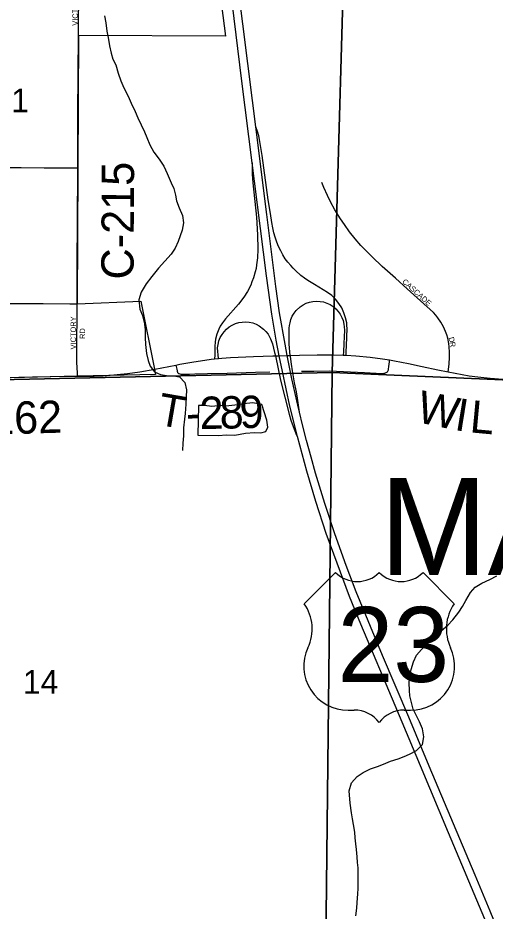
# Model space of a CAD drawing. Extents: x 1584893 to 1934202, y 663575 to 1091909.
# Drawn here: x 1800974 to 1805405, y 948170 to 956462 of the extents above; entities that cross this region are included whole.
import ezdxf

# ---------------------------------------------------------------- set-up
doc = ezdxf.new("R2010")
doc.units = 0
for name, color, linetype in [('GM_X_City_Street', 7, 'Continuous'), ('GM_X_City_Street_Text', 7, 'Continuous'), ('GM_X_Corporation', 7, 'Continuous'), ('GM_X_County_Road', 7, 'Continuous'), ('GM_X_County_Road_Text', 7, 'Continuous'), ('GM_X_Interchange_Ramps', 7, 'Continuous'), ('GM_X_Minor_Lake', 7, 'Continuous'), ('GM_X_Minor_River', 7, 'Continuous'), ('GM_X_Section', 7, 'Continuous'), ('GM_X_Section_Text', 7, 'Continuous'), ('GM_X_Township_Road', 7, 'Continuous'), ('GM_X_Township_Road_Text', 7, 'Continuous'), ('GM_X_Township_Subdivision', 7, 'Continuous'), ('GM_X_Township_Subdivision_Text', 7, 'Continuous'), ('GM_X_Township_Text', 7, 'Continuous'), ('GM_X_US_Location', 7, 'Continuous'), ('GM_X_US_Route', 7, 'Continuous'), ('GM_X_US_Shield', 7, 'Continuous')]:
    doc.layers.add(name, color=color, linetype=linetype)

msp = doc.modelspace()

# ---------------------------------------------------------------- linework, layer by layer
at = {"layer": 'GM_X_City_Street'}
for points in [[(1801537.6, 956297.4), (1801539.4, 956764.3)], [(1799906.1, 955080.6), (1799939.8, 955080.5), (1800578.7, 955077.7), (1800824.4, 955074), (1801004.7, 955073.2), (1801217.6, 955070.1), (1801496.1, 955070.5), (1801531.2, 955070.6)], [(1799965.3, 953813), (1800095.1, 953811.6), (1800390.2, 953813.3), (1800685.4, 953812.3), (1800914.9, 953811.7), (1801210, 953810), (1801456.1, 953809.1), (1801522.9, 953806.3)], [(1801528.7, 953135.9), (1801527, 953165.8), (1801521.3, 953263.1), (1801520.2, 953344.3), (1801522.9, 953806.3)]]:
    msp.add_lwpolyline(points, dxfattribs=at)
at = {"layer": 'GM_X_Corporation'}
msp.add_lwpolyline([(1802722.4, 957686.2), (1802902.8, 956292.7), (1801537.6, 956297.4), (1801531.2, 955070.6), (1801522.9, 953806.3), (1802116.9, 953831.3), (1802243.3, 953201), (1802253.2, 953151.3), (1801528.7, 953135.9), (1799919.6, 953097.4)], dxfattribs=at)
at = {"layer": 'GM_X_County_Road'}
for points in [[(1801531.2, 955070.6), (1801531.6, 955127.6), (1801531.8, 955405.6), (1801531.5, 955569.3), (1801534.9, 955945.5), (1801537.6, 956297.4)], [(1801522.9, 953806.3), (1801523.6, 954064.3), (1801528.1, 954685.9), (1801530.4, 954931.3), (1801531.2, 955070.6)], [(1802441.3, 953239.3), (1802441.3, 953239.3), (1802477.4, 953246.3), (1802590.6, 953266), (1802769.1, 953292.6), (1802800.9, 953296.5)], [(1802800.9, 953296.5), (1802835.6, 953300.7)], [(1802835.6, 953300.7), (1802867, 953304.5), (1802948.9, 953310.6), (1803162, 953319.6), (1803342.5, 953324.8), (1803364.7, 953325.4), (1803400.9, 953326.3), (1803475.8, 953328.1), (1803503.1, 953328.8), (1803588.4, 953330.9), (1803752.5, 953334.2), (1803900.2, 953333.9), (1803994.7, 953331.1)], [(1803994.7, 953331.1), (1803994.7, 953331.1), (1804015.1, 953330.4), (1804021.8, 953330)], [(1804021.8, 953330), (1804113.4, 953323.9), (1804244.2, 953311.4), (1804358.3, 953297.2), (1804424.8, 953286.8)], [(1802246.3, 953201.6), (1802246.3, 953201.6), (1802441.3, 953239.3)], [(1804424.8, 953286.8), (1804471.9, 953279.5), (1804601, 953255.3), (1804729.3, 953227.2), (1804873.2, 953194.8), (1804970.6, 953175.3)], [(1799919.6, 953097.4), (1799944.7, 953098.2), (1800469.5, 953113.1), (1801109.1, 953130.1), (1801437.2, 953135.2), (1801528.7, 953135.9)], [(1801528.7, 953135.9), (1801683.1, 953137), (1801764.9, 953140.6), (1801895.6, 953150.7), (1801993.2, 953161.6), (1802106.8, 953177.9), (1802246.3, 953201.6)], [(1804970.6, 953175.3), (1805034, 953162.6), (1805163.1, 953140.3), (1805244.2, 953129.1), (1805358.2, 953117), (1805554.3, 953101.6), (1805685.2, 953095.5), (1805957.7, 953085.3)]]:
    msp.add_lwpolyline(points, dxfattribs=at)
at = {"layer": 'GM_X_Interchange_Ramps'}
for points in [[(1804021.8, 953330), (1804022.7, 953365.3), (1804024, 953417.7), (1804030.8, 953581.5), (1804029.9, 953602.5), (1804027.1, 953630.5), (1804017.2, 953678.6), (1804001.7, 953725.3), (1803981.2, 953769.9), (1803955.5, 953811.9), (1803924.6, 953850), (1803888.9, 953883.7), (1803849.4, 953912.9), (1803728.1, 953986.9), (1803667.4, 954023.9), (1803634.9, 954046.7), (1803601.2, 954072.1), (1803552.1, 954115.6), (1803529.1, 954139.1), (1803507.1, 954163.3), (1803480.7, 954193.7), (1803457.3, 954226), (1803433.9, 954262.8), (1803414.4, 954298.9), (1803400.5, 954327.9), (1803387.6, 954356.3), (1803375.7, 954388.6), (1803362, 954427), (1803351.7, 954466.9), (1803340.3, 954512.2), (1803331, 954563), (1803318.6, 954645.2), (1803299.2, 954773.8), (1803240.9, 955185.3), (1803221.8, 955315.1), (1803212, 955367.5), (1803203.1, 955397), (1803183, 955449.3)], [(1803149.6, 955116.9), (1803150.5, 955012.7), (1803156.2, 954930.4), (1803189.3, 954610.9), (1803198.9, 954447.4), (1803201.1, 954316.4), (1803198.1, 954234.6), (1803191.1, 954169.5), (1803185.5, 954135.7), (1803178.7, 954105.3), (1803162.2, 954050), (1803147.8, 954010.6), (1803136.3, 953981.7), (1803106.3, 953923.4), (1803071.3, 953868.1), (1803021.6, 953803.1), (1802902.8, 953667.7), (1802874.9, 953632.8), (1802852.7, 953598.8), (1802839.8, 953572.3), (1802821.2, 953526.9), (1802809.1, 953479.4), (1802804.8, 953450.7), (1802803.2, 953415.6), (1802802.4, 953382.8), (1802801.5, 953332.1), (1802800.9, 953296.5)], [(1803588.9, 952802.6), (1803570, 952930.8), (1803560.6, 952990.4), (1803543.8, 953075.6), (1803523.8, 953184.7), (1803513.7, 953247.6), (1803503.9, 953319.7), (1803503.1, 953328.8), (1803494.3, 953434), (1803491.7, 953515.8), (1803492.5, 953548.9), (1803493.9, 953581.4), (1803497, 953607.3), (1803500.8, 953630), (1803509.3, 953661.6), (1803521.9, 953691.8), (1803538.6, 953719.9), (1803558.9, 953745.6), (1803594.8, 953779.3), (1803621.8, 953797.9), (1803650.9, 953812.9), (1803681.8, 953823.6), (1803713.9, 953830.1), (1803746.6, 953832.4), (1803779.4, 953830.8), (1803811.7, 953825.1), (1803842.9, 953815.2), (1803872.5, 953801.3), (1803900, 953783.4), (1803924.9, 953762.1), (1803946.9, 953737.8), (1803965.9, 953711), (1803981.4, 953682.1), (1803993, 953651.6), (1804000.7, 953619.8), (1804004.8, 953595.2), (1804006.5, 953562.4), (1804000.8, 953439.8), (1803996.5, 953363.6), (1803994.7, 953331.1)], [(1802835.6, 953300.7), (1802832.7, 953334.3), (1802829.9, 953366.4), (1802828.6, 953399.1), (1802832.5, 953431.6), (1802840.8, 953463.2), (1802853.2, 953493.6), (1802869.3, 953522.1), (1802888.7, 953548.4), (1802911.3, 953572.2), (1802936.6, 953593), (1802964.2, 953610.5), (1802994, 953624), (1803025.3, 953633.6), (1803057.6, 953639), (1803090.4, 953640.2), (1803123, 953637.2), (1803154.9, 953629.9), (1803185.5, 953618.4), (1803214.4, 953603.1), (1803253.8, 953573.8), (1803276.8, 953550.6), (1803297, 953524.8), (1803320.9, 953482.1), (1803338.3, 953436.2), (1803358, 953356.7), (1803364.7, 953325.4), (1803413.4, 953100.5), (1803492.4, 952782.7), (1803508.9, 952727), (1803528.9, 952668.5), (1803560.7, 952587.7), (1803563.8, 952582.7), (1803566, 952579.5), (1803569.4, 952576.7)]]:
    msp.add_lwpolyline(points, dxfattribs=at)
at = {"layer": 'GM_X_Minor_Lake'}
for points in [[(1802644.5, 952587.3), (1802834.7, 952586.6), (1802910.7, 952592.3), (1802988.8, 952588), (1803086.9, 952607.6), (1803171, 952613.3), (1803231, 952611.1), (1803275.1, 952622.9), (1803293.3, 952662.8), (1803285.5, 952728.9), (1803238.1, 952873.2), (1803156.1, 952889.5), (1803070, 952879.8), (1802989.8, 952866.1), (1802905.7, 952858.5), (1802857.7, 952864.6), (1802773.6, 952855), (1802705.6, 952863.2), (1802651.6, 952865.4)], [(1802651.6, 952865.4), (1802644.5, 952587.3)]]:
    msp.add_lwpolyline(points, dxfattribs=at)
at = {"layer": 'GM_X_Minor_River'}
for points in [[(1801777.2, 956481.5), (1801790.3, 956415.2), (1801801.3, 956339.1), (1801812.4, 956278.9), (1801825.4, 956202.7), (1801840.4, 956134.4), (1801855.6, 956078.2), (1801882.9, 956025.8), (1801903.8, 955949.4), (1801928.8, 955877), (1801957.9, 955812.6), (1801998.8, 955734), (1802025.9, 955669.6), (1802062.9, 955593), (1802088, 955534.7), (1802119.1, 955468.2), (1802148.2, 955405.8), (1802171.5, 955351.4), (1802200.5, 955283), (1802237.6, 955216.4), (1802284.7, 955149.7), (1802327.8, 955087.1), (1802358.8, 955018.6), (1802397.6, 954930.1), (1802420.9, 954879.7), (1802436, 954815.5), (1802445.3, 954765.3), (1802472.4, 954698.9), (1802501.4, 954626.5), (1802512.4, 954560.3), (1802499.5, 954490.4), (1802462, 954384.9), (1802433.1, 954323.2), (1802396.4, 954269.7), (1802337.4, 954202.5), (1802280.5, 954139.2), (1802217.5, 954062), (1802166.5, 953992.7), (1802117.4, 953915.3), (1802096.4, 953845.6), (1802107.2, 953759.4), (1802130.4, 953699), (1802145.6, 953640.8), (1802154.5, 953566.6), (1802155.6, 953496.6), (1802158.6, 953430.5), (1802167.5, 953346.3), (1802182.6, 953282.1), (1802201.8, 953227.8), (1802241.1, 953177.2), (1802296.7, 953150.4), (1802354.6, 953141.6), (1802422.6, 953138.7), (1802474.5, 953130), (1802523.7, 953077.3), (1802538.8, 953009), (1802537.9, 952945), (1802534.9, 952875), (1802527.7, 952791.1), (1802521, 952737.1), (1802511.9, 952657.2), (1802510.8, 952581.2), (1802505.9, 952515.2), (1802502.9, 952445.2)], [(1804112.5, 948127), (1804120.8, 948197.1), (1804125, 948251.1), (1804129.3, 948329.1), (1804133.5, 948379.1), (1804134, 948507.2), (1804132.3, 948571.2), (1804128.4, 948621.3), (1804124.6, 948673.3), (1804118.9, 948741.4), (1804113.1, 948793.4), (1804107.3, 948851.5), (1804101.5, 948903.5), (1804091.8, 948973.6), (1804079.9, 949025.7), (1804070.2, 949081.8), (1804058.5, 949171.9), (1804050.9, 949288), (1804073.2, 949361.9), (1804123.5, 949419.8), (1804179.7, 949457.6), (1804247.9, 949491.3), (1804312, 949513.1), (1804370.1, 949534.9), (1804432.3, 949562.7), (1804504.4, 949582.4), (1804560.5, 949604.2), (1804610.6, 949626), (1804676.8, 949661.8), (1804731.1, 949717.6), (1804743.4, 949789.6), (1804729.6, 949861.7), (1804703.9, 949925.8), (1804678, 949975.9), (1804644.3, 950046.1), (1804628.5, 950108.2), (1804614.7, 950168.3), (1804608.9, 950218.4), (1804607.2, 950290.4), (1804613.4, 950356.4), (1804625.7, 950414.4), (1804645.9, 950484.4), (1804674.2, 950546.3), (1804722.4, 950600.2), (1804786.8, 950665.9), (1804841, 950715.8), (1804905.2, 950771.5), (1804965.5, 950823.3), (1805011.7, 950875.2), (1805068, 950945), (1805102.3, 950998.9), (1805132.5, 951052.8), (1805176.8, 951126.7), (1805221, 951178.6), (1805281.2, 951214.4), (1805355.4, 951248.1), (1805421.6, 951281.9)]]:
    msp.add_lwpolyline(points, dxfattribs=at)
at = {"layer": 'GM_X_Section'}
for points in [[(1804044, 958469.8), (1809339.6, 958558.9), (1809279, 953181.1), (1809287.5, 952939), (1803891.8, 953170.2)], [(1798586, 958327.6), (1804044, 958469.8), (1803891.8, 953170.2), (1798546, 953053.1)], [(1798546, 953053.1), (1803891.8, 953170.2), (1803831.3, 947571.5), (1798501.2, 947724.3)], [(1803891.8, 953170.2), (1809287.5, 952939), (1809214, 947834.3), (1809209.1, 947678.4), (1803831.3, 947571.5)]]:
    msp.add_lwpolyline(points, close=True, dxfattribs=at)
at = {"layer": 'GM_X_Township_Road'}
for points in [[(1802441.3, 953239.3), (1802448.6, 953202.7), (1802451.9, 953186.4), (1802454, 953179), (1802455.6, 953175), (1802457.3, 953171), (1802460.2, 953167), (1802463.1, 953164), (1802465.8, 953161.9), (1802467.4, 953160.9)], [(1804414.3, 953197.7), (1804415.2, 953202.6), (1804418.6, 953225.5), (1804423.1, 953270.3), (1804424.8, 953286.8)], [(1802467.4, 953160.9), (1802469.2, 953159.8), (1802477.2, 953157.1), (1802485.8, 953156), (1802502.4, 953154.9), (1802531.3, 953155.2), (1802568.1, 953155.7), (1802618.1, 953158), (1802734, 953161), (1802915.9, 953164.9), (1803180.4, 953171.8), (1803312.7, 953176.6)], [(1803607.3, 953183.1), (1803721.1, 953184.1), (1803867.4, 953184.3), (1803997.3, 953180.8), (1804192.2, 953171.4), (1804354.7, 953162.3), (1804371, 953162.8), (1804380.5, 953164.2), (1804386.7, 953166.2), (1804393.5, 953169.8), (1804400.3, 953174.3), (1804404.8, 953177.8), (1804408.5, 953182.9), (1804411.1, 953187.7), (1804413.8, 953194.6), (1804414.3, 953197.7)]]:
    msp.add_lwpolyline(points, dxfattribs=at)
at = {"layer": 'GM_X_Township_Subdivision'}
msp.add_lwpolyline([(1804970.6, 953175.3), (1804972.9, 953199.6), (1804977.9, 953251.6), (1804981.4, 953310.5), (1804982.4, 953359.3), (1804979.9, 953408), (1804975.3, 953440.1), (1804965.3, 953487.8), (1804956.4, 953519), (1804945.2, 953549.4), (1804925.1, 953593.9), (1804901.5, 953636.5), (1804874.4, 953677.1), (1804854.5, 953702.6), (1804832.4, 953726.3), (1804711.4, 953836.4), (1804589.9, 953946.6), (1804480.5, 954045.5), (1804357.8, 954154.4), (1804262.1, 954244.2), (1804203.7, 954302), (1804158.7, 954349.9), (1804105, 954412.1), (1804053.9, 954476.4), (1804005.3, 954542.7), (1803968.7, 954597.3), (1803917.7, 954681.7), (1803877.7, 954753.5), (1803848.3, 954812.3), (1803814.9, 954887.4), (1803796.5, 954933.1)], dxfattribs=at)
at = {"layer": 'GM_X_US_Route'}
for points in [[(1805358.6, 948170.4), (1805219, 948502.4), (1804794.1, 949516), (1804603.8, 949969.9), (1804360.9, 950544.1), (1804115.5, 951135), (1804021, 951380.1), (1803916.7, 951673.9), (1803824, 951954.5), (1803738.4, 952237.2), (1803697.9, 952383.6), (1803655.3, 952537.8), (1803618, 952684), (1803588.9, 952802.6), (1803579.7, 952840.3), (1803518.8, 953112.6), (1803475.8, 953328.1), (1803454.6, 953434.5), (1803404.1, 953725.6), (1803368.6, 953969.2), (1803285.3, 954636.7), (1803183, 955449.3), (1803152.1, 955694.8), (1803018.1, 956752.7)], [(1805310.3, 948096.6), (1804973.6, 948898.2), (1804711.8, 949517.8), (1804478.4, 950078.2), (1804157.7, 950833.3), (1804053.5, 951091.9), (1803937.3, 951398.7), (1803837.7, 951676.6), (1803740.2, 951972.5), (1803655.9, 952255.4), (1803569.4, 952576.7), (1803500, 952858.9), (1803429.6, 953179.2), (1803400.9, 953326.3), (1803373.1, 953469), (1803331.7, 953711.4), (1803281.2, 954068.8), (1803171, 954947.9), (1803149.6, 955116.9), (1803053.5, 955875.7), (1802962.3, 956608.4)], [(1805461, 947927), (1805428.8, 948003.5), (1805358.6, 948170.4)]]:
    msp.add_lwpolyline(points, dxfattribs=at)
at = {"layer": 'GM_X_US_Shield'}
for p, q in [((1803923.6, 951313), (1803633.5, 951022.9)), ((1805025.7, 951022.9), (1804735.7, 951313)), ((1804039.6, 950036.8), (1804097.6, 950036.8)), ((1804561.7, 950036.8), (1804619.7, 950036.8))]:
    msp.add_line(p, q, dxfattribs=at)
for centre, radius, start, end in [((1804126.6, 951520.1), 290, 225.573, 314.427), ((1804532.7, 951520.1), 290, 225.573, 314.427), ((1803300.9, 950790), 406.1, 334.54712, 35.00093), ((1805358.4, 950790), 406.1, 144.99907, 205.45288), ((1804035.1, 950442.8), 406.1, 154.83192, 270.63826), ((1804624.2, 950442.8), 406.1, 269.36174, 25.16808), ((1804097.6, 949746.8), 290, 36.8699, 90), ((1804561.7, 949746.8), 290, 90, 143.1301)]:
    msp.add_arc(centre, radius, start, end, dxfattribs=at)

# ---------------------------------------------------------------- texts
at = {"layer": 'GM_X_City_Street_Text'}
for s, p in [('VICTORY', (1801530.6, 956389.5)), ('VICTORY', (1801513.1, 953384.3)), ('RD', (1801598.1, 953481.1))]:
    msp.add_text(s, height=50, rotation=90, dxfattribs=at).set_placement(p)
at = {"layer": 'GM_X_County_Road_Text'}
for s, rotation, p in [('C-215', 89.72401, (1802048.1, 954032.9)), ('W', 348.04708, (1804664.1, 952713)), ('C-162', 1.59321, (1800296.4, 952581.5)), ('I', 350.75952, (1805019.4, 952638.1)), ('L', 354.70544, (1805163.3, 952615.5))]:
    msp.add_text(s, height=300, rotation=rotation, dxfattribs=at).set_placement(p)
at = {"layer": 'GM_X_Section_Text'}
for s, p in [('11', (1800748.1, 955584.6)), ('14', (1801020.9, 950187.5))]:
    msp.add_text(s, height=221, rotation=0.00001, dxfattribs=at).set_placement(p)
at = {"layer": 'GM_X_Township_Road_Text'}
for s, rotation, p in [('T', 350.17623, (1802257.5, 952686.9)), ('9', 1.50572, (1803035.8, 952652.3)), ('2', 0.86966, (1802662.6, 952645)), ('8', 1.38183, (1802850.3, 952647.8)), ('-', 0.49352, (1802537.3, 952643.9))]:
    msp.add_text(s, height=300, rotation=rotation, dxfattribs=at).set_placement(p)
at = {"layer": 'GM_X_Township_Subdivision_Text'}
for s, rotation, p in [('CASCADE', 318.07817, (1804538.3, 954007.3)), ('D', 284.26416, (1804972.3, 953492.6)), ('R', 279.61405, (1804982.9, 953451))]:
    msp.add_text(s, height=50, rotation=rotation, dxfattribs=at).set_placement(p)
at = {"layer": 'GM_X_Township_Text'}
msp.add_text('MARION', height=900, rotation=0.00001, dxfattribs=at).set_placement((1804333.1, 951289.5))
at = {"layer": 'GM_X_US_Location'}
for s in ['/', '0']:
    msp.add_text(s, height=1, dxfattribs=at).set_placement((1804329.3, 950640.4))
msp.add_text('23', height=1, rotation=0.00001, dxfattribs=at).set_placement((1804122.9, 950433.4))
at = {"layer": 'GM_X_US_Shield'}
msp.add_text('23', height=696.1, dxfattribs=at).set_placement((1803942.2, 950297.8))

doc.saveas('drawing.dxf')
